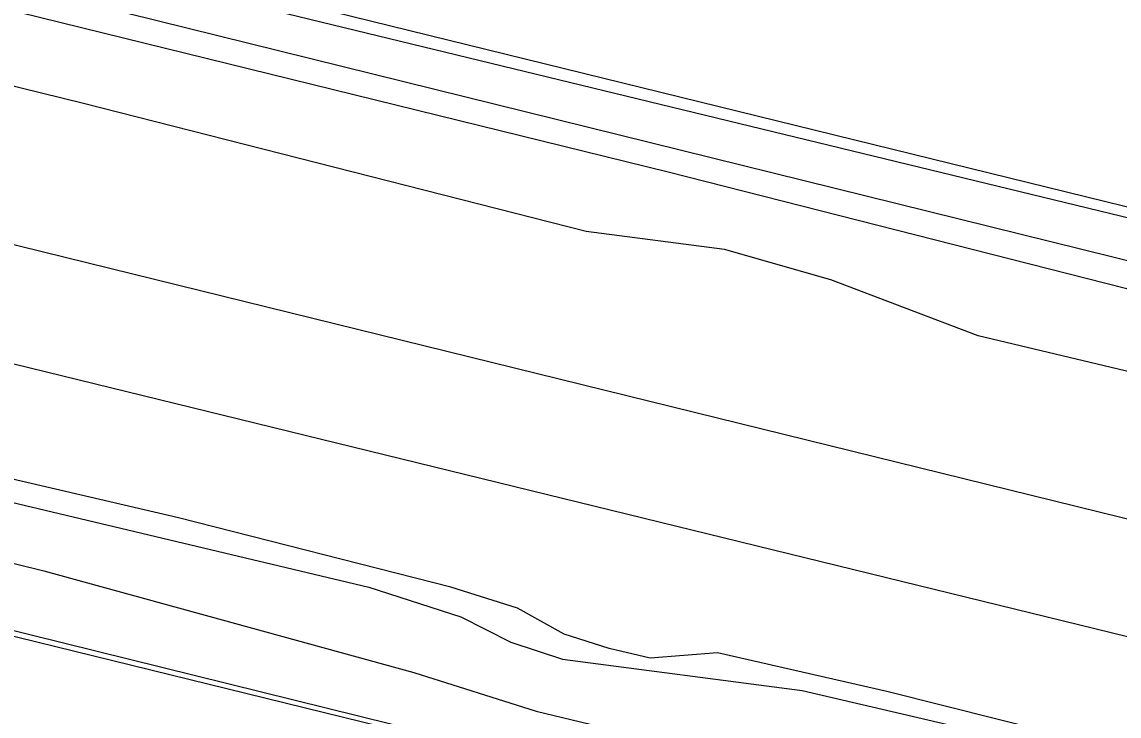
# Model space of a CAD drawing. Extents: x 125000 to 129004, y 397500 to 399008.
# Drawn here: x 126497.01 to 126531.8, y 398660.57 to 398682.57 of the extents above; entities that cross this region are included whole.
import ezdxf

# ---------------------------------------------------------------- set-up
doc = ezdxf.new("R2010")
doc.units = 0
for name, color, linetype in [('gg-afsc-hekwerk', 7, 'Continuous'), ('gg-aspt-spoorlijn', 7, 'Continuous'), ('gg-knt-BGT kruinlijn', 7, 'Continuous'), ('gx-grn-maaiveld', 7, 'Continuous')]:
    doc.layers.add(name, color=color, linetype=linetype)

msp = doc.modelspace()

# ---------------------------------------------------------------- linework, layer by layer
at = {"layer": 'gg-afsc-hekwerk'}
for points in [[(126908.682, 398585.125), (126856.586, 398597.634), (126827.135, 398604.767), (126787.714, 398614.331), (126733.698, 398627.441), (126691.929, 398637.587), (126679.678, 398640.546), (126655.053, 398646.523), (126637.868, 398650.63), (126610.866, 398657.208), (126596.097, 398660.814), (126583.85, 398663.768), (126576.511, 398665.578), (126515.106, 398680.471), (126478.281, 398689.433), (126382.649, 398712.624)], [(126945.191, 398578.865), (126941.155, 398577.304), (126856.586, 398597.634), (126827.135, 398604.767), (126787.714, 398614.331), (126733.698, 398627.441), (126691.929, 398637.587), (126679.678, 398640.546), (126655.053, 398646.523), (126637.868, 398650.63), (126610.866, 398657.208), (126596.097, 398660.814), (126583.85, 398663.768), (126576.511, 398665.578), (126515.106, 398680.471), (126478.281, 398689.433), (126382.649, 398712.624)], [(126940.304, 398557.446), (126936.567, 398555.946), (126917.248, 398560.73), (126904.597, 398563.825), (126899.09, 398565.16), (126880.395, 398569.39), (126871.244, 398571.606), (126843.113, 398578.463), (126834.208, 398580.63), (126815.394, 398585.233), (126798.941, 398589.25), (126780.443, 398593.783), (126766.856, 398597.149), (126719.035, 398608.855), (126669.566, 398620.853), (126627.707, 398631.15), (126610.862, 398635.296), (126560.721, 398647.519), (126548.679, 398650.481), (126533.314, 398654.267), (126513.26, 398659.192), (126493.962, 398663.952), (126437.616, 398677.701), (126422.794, 398681.33)]]:
    msp.add_lwpolyline(points, dxfattribs=at)
at = {"layer": 'gg-aspt-spoorlijn'}
for points in [[(126178.191, 398753.482), (126243.646, 398737.457), (126261.198, 398733.101), (126493.406, 398676.338), (126551.442, 398662.053), (126716.835, 398621.637), (126769.514, 398608.681), (126782.186, 398605.654), (126808.742, 398599.06), (126873.678, 398583.156), (126950.767, 398564.393)], [(126177.482, 398749.914), (126237.61, 398735.207), (126282.856, 398724.218), (126424.134, 398689.529), (126477.102, 398676.62), (126493.227, 398672.592), (126610.16, 398643.995), (126627.72, 398639.762), (126691.525, 398624.102), (126709.464, 398619.631), (126949.829, 398560.886)]]:
    msp.add_lwpolyline(points, dxfattribs=at)
at = {"layer": 'gg-knt-BGT kruinlijn'}
for p, q in [((126495.704, 398667.583), (126508.007, 398664.656)), ((126508.007, 398664.656), (126510.924, 398663.716)), ((126510.924, 398663.716), (126512.513, 398662.913)), ((126512.513, 398662.913), (126514.153, 398662.371)), ((126514.153, 398662.371), (126521.747, 398661.383)), ((126521.747, 398661.383), (126529.045, 398659.683))]:
    msp.add_line(p, q, dxfattribs=at)
at = {"layer": 'gx-grn-maaiveld'}
for points in [[(126908.682, 398585.125), (126607.764, 398658.104), (126256.414, 398744.44), (126250.039, 398745.963)], [(126945.927, 398557.564), (126940.252, 398557.417), (126936.408, 398555.941), (126907.634, 398563.051), (126876.581, 398570.191), (126834.489, 398580.656), (126763.757, 398597.745), (126719.035, 398608.855), (126669.566, 398620.853), (126626.549, 398631.511), (126534.826, 398653.762), (126386.268, 398690.139), (126340.179, 398701.514), (126290.598, 398713.583)], [(126402.229, 398706.918), (126472.698, 398689.698), (126563.997, 398667.117), (126677.201, 398639.47), (126703.206, 398633.249), (126770.848, 398616.537), (126923.017, 398580.27), (126936.934, 398577.042), (126937.441, 398576.318), (126937.267, 398575.928), (126936.947, 398575.778), (126936.077, 398575.795), (126929.997, 398577.192), (126865.823, 398592.781), (126858.567, 398594.62)], [(126858.567, 398594.62), (126855.761, 398595.557), (126851.028, 398596.414), (126845.51, 398597.641), (126739.049, 398623.035), (126699.561, 398633.66), (126630.673, 398649.797), (126535.347, 398673.269), (126517.497, 398677.814), (126400.313, 398706.597)], [(126585.693, 398659.055), (126576.418, 398660.621), (126571.084, 398661.717), (126545.977, 398668.185), (126527.332, 398672.623), (126522.66, 398674.396), (126519.289, 398675.359), (126514.904, 398675.934), (126498.952, 398679.994), (126473.598, 398686.232), (126467.633, 398688.018), (126462.68, 398689.134), (126456.328, 398690.899), (126447.8, 398692.217), (126400.207, 398704.175)], [(126536.92, 398658.21), (126524.439, 398661.35), (126519.059, 398662.569), (126516.927, 398662.403), (126515.629, 398662.713), (126514.206, 398663.166), (126512.717, 398663.994), (126510.602, 398664.657), (126501.969, 398666.855), (126465.305, 398675.391), (126463.064, 398675.432), (126451.021, 398678.332), (126447.693, 398679.848), (126443.099, 398681.058), (126397.299, 398692.138)], [(126411.075, 398686.095), (126441.45, 398678.458), (126446.301, 398677.153), (126451.059, 398675.7), (126456.3, 398674.369), (126466.334, 398672.2), (126482.749, 398668.861), (126497.695, 398665.173), (126509.438, 398661.95), (126513.309, 398660.723), (126515.551, 398660.184)]]:
    msp.add_lwpolyline(points, dxfattribs=at)

doc.saveas('drawing.dxf')
